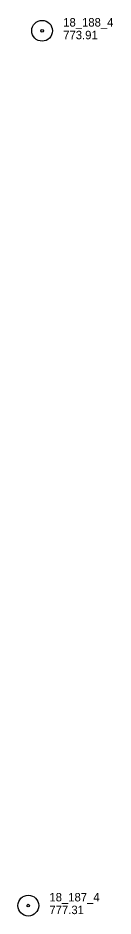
# Model space of a CAD drawing. Extents: x 589250 to 1188077, y 162953 to 363065.
# Drawn here: x 593089 to 593157, y 179901 to 180538 of the extents above; entities that cross this region are included whole.
import ezdxf

# ---------------------------------------------------------------- set-up
doc = ezdxf.new("R2010")
doc.units = 0
doc.layers.add('E_MAP_PassPoints', color=7, linetype='Continuous')

msp = doc.modelspace()

# ---------------------------------------------------------------- linework, layer by layer
at = {"layer": 'E_MAP_PassPoints'}
for centre, radius in [((593106.65, 180528.84), 7.38), ((593106.65, 180528.84), 7.38), ((593106.65, 180528.84), 0.945), ((593106.65, 180528.84), 0.945), ((593096.84, 179908.81), 7.38), ((593096.84, 179908.81), 7.38), ((593096.84, 179908.81), 0.945), ((593096.84, 179908.81), 0.945)]:
    msp.add_circle(centre, radius, dxfattribs=at)

# ---------------------------------------------------------------- texts
for s, p in [('18_188_4', (593121.65, 180531.82)), ('18_188_4', (593121.65, 180531.82)), ('773.91', (593121.65, 180522.82)), ('773.91', (593121.65, 180522.82)), ('18_187_4', (593111.84, 179911.79)), ('18_187_4', (593111.84, 179911.79)), ('777.31', (593111.84, 179902.79)), ('777.31', (593111.84, 179902.79))]:
    msp.add_text(s, height=6, dxfattribs=at).set_placement(p)

doc.saveas('drawing.dxf')
